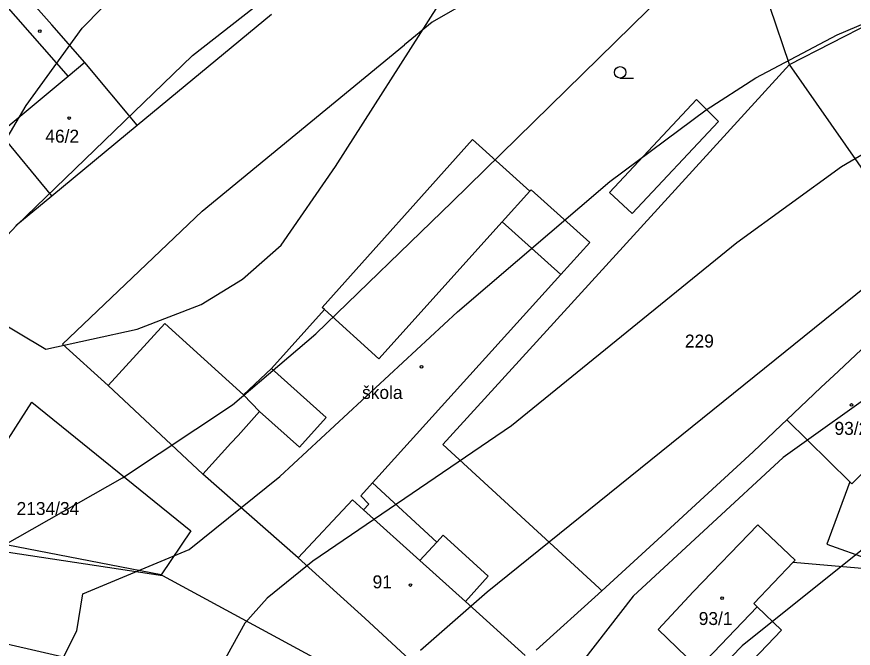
# Model space of a CAD drawing. Extents: x -555860 to -552701, y -1187050 to -1182291.
# Drawn here: x -554606.3 to -554496.6, y -1184505.6 to -1184422.8 of the extents above; entities that cross this region are included whole.
import ezdxf

# ---------------------------------------------------------------- set-up
doc = ezdxf.new("R2010")
doc.units = 0
for name, color, linetype in [('CYKLISTI_stav', 7, 'Continuous'), ('LEG_2b', 7, 'Continuous'), ('Level 16', 7, 'Continuous'), ('Level 25', 7, 'Continuous'), ('Level 40', 7, 'Continuous'), ('Level 41', 7, 'Continuous'), ('navrh_BV', 7, 'Continuous')]:
    doc.layers.add(name, color=color, linetype=linetype)

msp = doc.modelspace()

# ---------------------------------------------------------------- linework, layer by layer
at = {"layer": 'CYKLISTI_stav'}
for p, q in [((-554608.01, -1184420.99), (-554599.51, -1184430.64)), ((-554597.32, -1184428.82), (-554599.51, -1184430.64)), ((-554599.51, -1184430.64), (-554608.49, -1184438.06)), ((-554517.14, -1184433.64), (-554528.54, -1184445.86)), ((-554514.24, -1184436.56), (-554517.14, -1184433.64)), ((-554525.55, -1184448.61), (-554514.24, -1184436.56)), ((-554566.22, -1184460.95), (-554546.5, -1184438.91)), ((-554546.5, -1184438.91), (-554538.98, -1184445.67)), ((-554542.62, -1184449.71), (-554538.98, -1184445.67)), ((-554538.98, -1184445.67), (-554538.83, -1184445.5)), ((-554538.83, -1184445.5), (-554531.13, -1184452.4)), ((-554528.54, -1184445.86), (-554525.55, -1184448.61)), ((-554558.78, -1184467.66), (-554542.62, -1184449.71)), ((-554534.93, -1184456.62), (-554542.62, -1184449.71)), ((-554531.13, -1184452.4), (-554534.93, -1184456.62)), ((-554534.93, -1184456.62), (-554559.61, -1184483.95)), ((-554565.92, -1184461.22), (-554566.22, -1184460.95)), ((-554572.85, -1184468.93), (-554565.92, -1184461.22)), ((-554565.92, -1184461.22), (-554558.78, -1184467.66)), ((-554594.28, -1184471.19), (-554586.86, -1184463.06)), ((-554586.86, -1184463.06), (-554576.53, -1184472.4)), ((-554572.85, -1184468.93), (-554576.53, -1184472.4)), ((-554565.69, -1184475.35), (-554572.85, -1184468.93)), ((-554576.53, -1184472.4), (-554574.42, -1184474.6)), ((-554577.23, -1184477.71), (-554574.42, -1184474.6)), ((-554574.42, -1184474.6), (-554569.2, -1184479.25)), ((-554569.2, -1184479.25), (-554565.69, -1184475.35)), ((-554578.17, -1184478.75), (-554577.23, -1184477.71)), ((-554581.84, -1184482.8), (-554578.17, -1184478.75)), ((-554496.76, -1184484.07), (-554491.8, -1184478.94)), ((-554559.61, -1184483.95), (-554561.15, -1184485.66)), ((-554551.2, -1184491.72), (-554559.61, -1184483.95)), ((-554497.01, -1184483.82), (-554496.76, -1184484.07)), ((-554562.23, -1184486.15), (-554569.35, -1184493.77)), ((-554560.78, -1184487.46), (-554562.23, -1184486.15)), ((-554561.15, -1184485.66), (-554560.11, -1184486.72)), ((-554560.11, -1184486.72), (-554560.78, -1184487.46)), ((-554560.78, -1184487.46), (-554553.39, -1184494.14)), ((-554553.39, -1184494.14), (-554551.2, -1184491.72)), ((-554551.2, -1184491.72), (-554550.36, -1184490.79)), ((-554550.36, -1184490.79), (-554544.44, -1184496.19)), ((-554553.39, -1184494.14), (-554547.44, -1184499.51)), ((-554544.44, -1184496.19), (-554547.44, -1184499.51)), ((-554547.44, -1184499.51), (-554539.59, -1184506.59)), ((-554516.89, -1184508.26), (-554509.18, -1184500.21))]:
    msp.add_line(p, q, dxfattribs=at)
at = {"layer": 'Level 25'}
msp.add_line((-554527.14, -1184430.85), (-554525.39, -1184430.85), dxfattribs=at)
for centre, radius in [((-554603.25, -1184424.69), 0.175), ((-554527.14, -1184430.1), 0.75), ((-554599.39, -1184436.09), 0.175), ((-554553.18, -1184468.73), 0.175), ((-554496.82, -1184473.72), 0.175), ((-554554.65, -1184497.34), 0.175), ((-554513.79, -1184499.06), 0.175)]:
    msp.add_circle(centre, radius, dxfattribs=at)
at = {"layer": 'Level 40'}
for points in [[(-554655.52, -1184508.62), (-554655.75, -1184500.69), (-554643.25, -1184493.97), (-554633.4, -1184486.78), (-554624.37, -1184479.93), (-554609.65, -1184462.12), (-554602.45, -1184466.42), (-554590.47, -1184463.78), (-554582.07, -1184460.56), (-554576.65, -1184457.21), (-554571.61, -1184452.75), (-554564.45, -1184442.43), (-554550.96, -1184421.3), (-554542.47, -1184412.5), (-554528.47, -1184398.59), (-554517.79, -1184390.83), (-554489.12, -1184378.8)], [(-554308.64, -1184459.89), (-554329.51, -1184471.61), (-554337.83, -1184474.24), (-554350.31, -1184475.49), (-554358.63, -1184474.94), (-554366.95, -1184473.41), (-554381.01, -1184472.99), (-554393.08, -1184473.8), (-554405.7, -1184470.3), (-554425.46, -1184468.56), (-554449.44, -1184457.58), (-554455.41, -1184457.95), (-554463.18, -1184459.41), (-554471.5, -1184460.52), (-554479.82, -1184464.12), (-554492.16, -1184470.91), (-554505.75, -1184480.62), (-554525.44, -1184498.78), (-554532.09, -1184507.38)]]:
    msp.add_lwpolyline(points, dxfattribs=at)
at = {"layer": 'Level 41'}
for points in [[(-554686.19, -1184509.5), (-554686.19, -1184504.67), (-554682.39, -1184501.42), (-554679.34, -1184497.68), (-554671.2, -1184491.48), (-554663.95, -1184488.11), (-554651.86, -1184482.13), (-554641.77, -1184475.91), (-554629.84, -1184466.75), (-554621.25, -1184458.3), (-554614.31, -1184450.12), (-554605.02, -1184434.45), (-554597.68, -1184424.32), (-554582.08, -1184408.39), (-554567.32, -1184398.42), (-554557.16, -1184392.35), (-554534.3, -1184381.91), (-554526.68, -1184377.82), (-554516.66, -1184369.63), (-554511.01, -1184361.16), (-554506.92, -1184352.7), (-554505.09, -1184347.05), (-554501.42, -1184324.48)], [(-554671.82, -1184510.68), (-554672.23, -1184504.37), (-554670.15, -1184502.15), (-554645.4, -1184485.96), (-554640.9, -1184483.53), (-554634.7, -1184478.1), (-554627.63, -1184472.97), (-554606.29, -1184450.17), (-554583.21, -1184427.88), (-554562.04, -1184411.29), (-554550.24, -1184401.95), (-554545.02, -1184398), (-554530.2, -1184389.39), (-554514.26, -1184378.38), (-554506.5, -1184372.17), (-554502.57, -1184366.47), (-554500.55, -1184356.83), (-554498.31, -1184340.33), (-554484.62, -1184339.43)], [(-554620.28, -1184511.96), (-554615.57, -1184502.26), (-554615.31, -1184496.89), (-554613.9, -1184495.46), (-554592.41, -1184483.26), (-554577.99, -1184473.69), (-554567.03, -1184464.4), (-554549.15, -1184447.07), (-554517.11, -1184415.59), (-554510.03, -1184410.42), (-554502.76, -1184403.59), (-554494.07, -1184397.28)], [(-554604.75, -1184515.98), (-554598.37, -1184503.36), (-554597.59, -1184498.5), (-554583.67, -1184492.68), (-554571.75, -1184483.12), (-554548.45, -1184461.49), (-554528.48, -1184444.43), (-554515.87, -1184435), (-554509.35, -1184430.84), (-554498.67, -1184425.16), (-554484.67, -1184419.2)], [(-554491.46, -1184438.61), (-554498.12, -1184442.49), (-554511.85, -1184452.47), (-554541.38, -1184476.46), (-554567.45, -1184494.21), (-554573.41, -1184499.06), (-554576.34, -1184502.36), (-554581.19, -1184511.12)], [(-554553.31, -1184505.86), (-554544.57, -1184498.23), (-554492.16, -1184455.94)], [(-554281.39, -1184467.61), (-554288.19, -1184469.67), (-554305.8, -1184474.24), (-554333.67, -1184484.78), (-554357.52, -1184491.02), (-554364.02, -1184491.54), (-554368.61, -1184491.44), (-554375.55, -1184490.05), (-554387.72, -1184486.42), (-554396.57, -1184485.07), (-554408.11, -1184482.66), (-554449.44, -1184474.74), (-554454.85, -1184476.04), (-554466.95, -1184476.85), (-554469.56, -1184477.71), (-554475.86, -1184480.15), (-554481.2, -1184482.56), (-554488.83, -1184487.42), (-554511.15, -1184505.3), (-554515.31, -1184509.6)]]:
    msp.add_lwpolyline(points, dxfattribs=at)
at = {"layer": 'navrh_BV'}
for p, q in [((-554514.13, -1184401.83), (-554551.78, -1184423.5)), ((-554601.67, -1184423.87), (-554603.74, -1184421.52)), ((-554504.94, -1184429.06), (-554507.5, -1184421.48)), ((-554590.45, -1184437.03), (-554572.85, -1184422.48)), ((-554551.78, -1184423.5), (-554555.44, -1184426.5)), ((-554504.94, -1184429.06), (-554493.34, -1184423.13)), ((-554597.32, -1184428.82), (-554601.67, -1184423.87)), ((-554581.97, -1184448.29), (-554555.44, -1184426.5)), ((-554590.45, -1184437.03), (-554597.32, -1184428.82)), ((-554550.4, -1184478.9), (-554504.94, -1184429.06)), ((-554485.48, -1184457), (-554504.94, -1184429.06)), ((-554601.65, -1184446.29), (-554590.45, -1184437.03)), ((-554601.65, -1184446.29), (-554608.49, -1184438.06)), ((-554606.36, -1184450.19), (-554601.65, -1184446.29)), ((-554600.28, -1184465.73), (-554581.97, -1184448.29)), ((-554498.52, -1184469.28), (-554493.34, -1184464.37)), ((-554594.28, -1184471.19), (-554600.28, -1184465.73)), ((-554500.81, -1184471.44), (-554498.52, -1184469.28)), ((-554581.84, -1184482.8), (-554594.28, -1184471.19)), ((-554505.29, -1184475.68), (-554500.81, -1184471.44)), ((-554615.39, -1184490.55), (-554604.27, -1184473.37)), ((-554604.27, -1184473.37), (-554583.45, -1184490.21)), ((-554505.99, -1184476.34), (-554509.72, -1184479.88)), ((-554505.99, -1184476.34), (-554505.29, -1184475.68)), ((-554505.29, -1184475.68), (-554497.01, -1184483.82)), ((-554529.89, -1184497.77), (-554550.4, -1184478.9)), ((-554509.72, -1184479.88), (-554516.11, -1184485.77)), ((-554569.35, -1184493.77), (-554581.84, -1184482.8)), ((-554497.01, -1184483.82), (-554500.03, -1184491.96)), ((-554516.11, -1184485.77), (-554521.66, -1184490.89)), ((-554509.09, -1184489.45), (-554517.51, -1184498.17)), ((-554504.19, -1184494.06), (-554509.09, -1184489.45)), ((-554587.32, -1184496), (-554615.39, -1184490.55)), ((-554583.45, -1184490.21), (-554587.32, -1184496)), ((-554529.56, -1184498.08), (-554521.66, -1184490.89)), ((-554615.47, -1184491.83), (-554587.16, -1184496.08)), ((-554500.03, -1184491.96), (-554494.42, -1184493.99)), ((-554569.35, -1184493.77), (-554560.62, -1184501.69)), ((-554509.62, -1184499.78), (-554504.44, -1184494.32)), ((-554504.44, -1184494.32), (-554504.19, -1184494.06)), ((-554504.44, -1184494.32), (-554494.94, -1184495.16)), ((-554587.16, -1184496.08), (-554557.42, -1184512.17)), ((-554538.15, -1184505.89), (-554529.56, -1184498.08)), ((-554529.56, -1184498.08), (-554529.89, -1184497.77)), ((-554517.51, -1184498.17), (-554522.18, -1184503.15)), ((-554509.18, -1184500.21), (-554509.62, -1184499.78)), ((-554506.01, -1184503.24), (-554509.18, -1184500.21)), ((-554560.62, -1184501.69), (-554546.69, -1184514.53)), ((-554522.18, -1184503.15), (-554517.21, -1184507.95)), ((-554513.76, -1184511.35), (-554506.01, -1184503.24)), ((-554607.58, -1184505.07), (-554591.92, -1184508.62))]:
    msp.add_line(p, q, dxfattribs=at)

# ---------------------------------------------------------------- texts
at = {"layer": 'LEG_2b'}
for s, p in [('46/2', (-554602.51, -1184439.32)), ('229', (-554518.65, -1184466.19)), ('93/2', (-554499.04, -1184477.64)), ('2134/34', (-554606.28, -1184488.15)), ('91', (-554559.6, -1184497.77)), ('93/1', (-554516.84, -1184502.58))]:
    msp.add_text(s, height=1.7, dxfattribs=at).set_placement(p)
at = {"layer": 'Level 16'}
msp.add_text('škola', height=1.7, dxfattribs=at).set_placement((-554560.98, -1184472.93))

doc.saveas('drawing.dxf')
